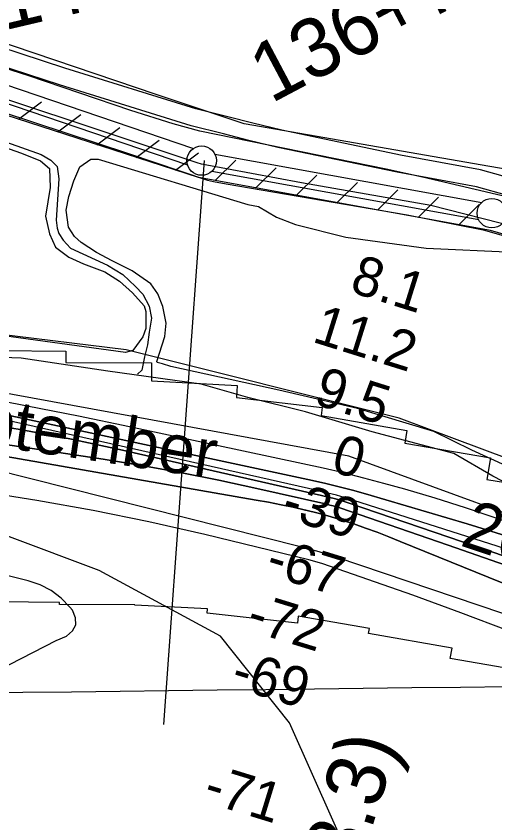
# Model space of a CAD drawing. Extents: x 3683402 to 3721514, y 487807 to 513565.
# Drawn here: x 3716057 to 3716869, y 505452 to 506822 of the extents above; entities that cross this region are included whole.
import ezdxf

# ---------------------------------------------------------------- set-up
doc = ezdxf.new("R2010")
doc.units = 0
for name, color, linetype in [('V-CHAN-NAID', 7, 'Continuous'), ('V-FLOD-BASE', 7, 'Continuous'), ('V-GRID-MAJR', 7, 'Continuous'), ('V-LEVE-TOET', 7, 'Continuous'), ('V-RIVR-EDGE', 7, 'Continuous'), ('V-RIVR-IDEN', 7, 'Continuous'), ('V-RIVR-RANG', 7, 'Continuous'), ('V-ROAD-CNTR', 7, 'Continuous'), ('V-RRAP-FSHR', 7, 'Continuous'), ('V-RRAP-RVMT', 7, 'Continuous'), ('V-SITE-VEGE', 7, 'Continuous'), ('V-SURV-IDEN', 7, 'Continuous'), ('V-SURV-LINE', 7, 'Continuous'), ('V-TOPO-DPTH', 7, 'Continuous'), ('V-TOPO-MAJR', 7, 'Continuous'), ('V-TOPO-MINR', 7, 'Continuous'), ('V-TOPO-SHOR', 7, 'Continuous'), ('V-TOPO-WATR', 7, 'Continuous')]:
    doc.layers.add(name, color=color, linetype=linetype)

msp = doc.modelspace()

# ---------------------------------------------------------------- linework, layer by layer
at = {"layer": 'V-FLOD-BASE'}
msp.add_lwpolyline([(3717903.6, 505927.1), (3717677.6, 506109.2), (3717492.2, 506251.8), (3717421.5, 506309.6), (3717411.5, 506318.3), (3717396.6, 506325.9), (3717213.2, 506379.9), (3716996.2, 506440.8), (3716760.5, 506500.4), (3716541.2, 506539.1), (3716371.6, 506570.5), (3716364.4, 506573.1), (3716338.8, 506581.5), (3716172.2, 506636.9), (3715962.1, 506706.7)], dxfattribs=at)
at = {"layer": 'V-GRID-MAJR'}
msp.add_spline([(3687515.9, 505342.9), (3692797.3, 505402.5), (3698078.7, 505462.8), (3703360, 505523.8), (3708641.3, 505585.7), (3713922.7, 505648.3), (3719204, 505711.6)], degree=3, dxfattribs=at)
at = {"layer": 'V-LEVE-TOET'}
for points in [[(3717800.3, 506084), (3717546.6, 506286.7), (3717448.5, 506356.1), (3717421, 506367), (3717377.5, 506384.3), (3717210.2, 506432.5), (3717141.5, 506453), (3717051.2, 506477.5), (3716746.6, 506548.5), (3716684.9, 506562.1), (3716368.7, 506626.7), (3716323.3, 506639.3), (3716251.6, 506661.6), (3716078.6, 506720.8), (3715898.2, 506778.4)], [(3715926.3, 506694.5), (3716247.5, 506588.8), (3716381.8, 506543.8), (3716391.9, 506541.2), (3716413.5, 506537.6), (3716720.4, 506484.6), (3716849.8, 506459.1), (3716945.4, 506432), (3717091.3, 506390.9), (3717145.7, 506375.7), (3717170.7, 506368.4), (3717194, 506360.6), (3717222.1, 506352.1), (3717261.6, 506342.6), (3717296.2, 506330.9), (3717329.1, 506321.1), (3717348.2, 506317), (3717367.9, 506311), (3717388.2, 506302.7), (3717405.4, 506292), (3717437.9, 506268.9), (3717593.8, 506150), (3717848.7, 505947.2)]]:
    msp.add_lwpolyline(points, dxfattribs=at)
at = {"layer": 'V-RIVR-EDGE'}
msp.add_lwpolyline([(3717751.8, 505689.3), (3717673.8, 505723.1), (3717554.5, 505773.8), (3717436.9, 505821.6), (3717341, 505871.6), (3717299.6, 505896.9), (3717197.7, 505931.4), (3717097.5, 505964.7), (3716996.7, 505985.3), (3716915.1, 506015.5), (3716866, 506040.9), (3716800, 506079.5), (3716661.4, 506116.4), (3716548.1, 506150.3), (3716450.3, 506174.6), (3716371.1, 506197), (3716212.6, 506219), (3716065.6, 506241.6), (3715985.2, 506244.2)], dxfattribs=at)
at = {"layer": 'V-RIVR-RANG'}
msp.add_line((3716375.8, 506576.9), (3716307.2, 505619.3), dxfattribs=at)
at = {"layer": 'V-ROAD-CNTR'}
for points in [[(3717925.3, 506004.7), (3717519.2, 506326), (3717476.4, 506362.2), (3717431.4, 506386.9), (3717393.4, 506402.6), (3717321.2, 506428.3), (3716845, 506561.4), (3716709.3, 506586.3), (3716507.7, 506628.3), (3716458.9, 506640.1), (3716416.2, 506651.2), (3716362, 506664.9), (3716139.7, 506733.9), (3715953, 506794.7)], [(3717906.6, 505981.3), (3717500.2, 506302.7), (3717459.3, 506337.3), (3717418.4, 506359.8), (3717382.7, 506374.6), (3717312.1, 506399.7), (3716838.2, 506532.2), (3716703.6, 506556.9), (3716501.1, 506599), (3716451.6, 506611), (3716408.7, 506622.2), (3716353.8, 506636), (3716130.6, 506705.3), (3715944.6, 506765.9)]]:
    msp.add_lwpolyline(points, dxfattribs=at)
at = {"layer": 'V-RRAP-FSHR'}
for p, q in [((3716060.9, 506646.9), (3716099.9, 506676.4)), ((3716127.5, 506625.4), (3716166.5, 506654.8)), ((3716194.1, 506603.8), (3716233.1, 506633.2)), ((3716260.7, 506582.3), (3716299.7, 506611.7)), ((3716327.3, 506560.7), (3716366.3, 506590.2)), ((3716394.8, 506542.9), (3716429.6, 506577.3)), ((3716463.7, 506530.4), (3716498.4, 506564.7)), ((3716532.6, 506517.9), (3716567.3, 506552.2)), ((3716601.5, 506505.3), (3716636.2, 506539.7)), ((3716670.3, 506492.8), (3716705, 506527.1)), ((3716739.2, 506480.3), (3716773.9, 506514.6)), ((3716808.1, 506467.7), (3716842.8, 506502.1))]:
    msp.add_line(p, q, dxfattribs=at)
for points in [[(3718307.8, 505510.4), (3717959.9, 505855.3), (3717389.7, 506304.2), (3716861.9, 506457.9), (3716366.2, 506548.1), (3715894.6, 506700.7), (3715226.3, 506602.4), (3714537.4, 506500.6), (3713996.7, 506306.5), (3713971.8, 506300), (3713943, 506299.5), (3713427.3, 506362.9), (3712804.3, 506121.4)], [(3717721.7, 506042.8), (3717389.7, 506304.2), (3716861.9, 506457.9), (3716366.2, 506548.1), (3715894.6, 506700.7), (3715226.3, 506602.4), (3714537.4, 506500.6), (3713996.7, 506306.5), (3713971.8, 506300), (3713943, 506299.5), (3713427.3, 506362.9), (3712804.3, 506121.4)], [(3719213.6, 504918.2), (3718818.1, 505120), (3718360.5, 505373.5), (3717921, 505627.3), (3717507.2, 505838.6), (3717176.4, 505964.1), (3716707.1, 506139.2), (3716243.6, 506255.4), (3715994, 506286.1), (3715992.3, 506286.4)]]:
    msp.add_lwpolyline(points, dxfattribs=at)
at = {"layer": 'V-RRAP-RVMT'}
for p, q in [((3715992.8, 506254.6), (3716141.4, 506253.1)), ((3716141.4, 506253.1), (3716141.2, 506234)), ((3716141.2, 506234), (3716286.6, 506233.4)), ((3716286.6, 506233.4), (3716286.4, 506202.6)), ((3716286.4, 506202.6), (3716432.2, 506195)), ((3716432.2, 506195), (3716431.1, 506174.3)), ((3716431.1, 506174.3), (3716576.1, 506157.8)), ((3716576.1, 506157.8), (3716574.5, 506143.9)), ((3716574.5, 506143.9), (3716720.3, 506118.7)), ((3716720.3, 506118.7), (3716716.5, 506097.3)), ((3716716.5, 506097.3), (3716862.3, 506072.3)), ((3716862.3, 506072.3), (3716855.9, 506035.5)), ((3716855.9, 506035.5), (3716998, 506011.1)), ((3716130.6, 505826.5), (3715983.1, 505828)), ((3716130.5, 505822.9), (3716130.6, 505826.5)), ((3716258.2, 505822.3), (3716130.5, 505822.9)), ((3716258.1, 505821.9), (3716258.2, 505822.3)), ((3716381.8, 505815.5), (3716258.1, 505821.9)), ((3716381, 505808.6), (3716381.8, 505815.5)), ((3716534.5, 505791.2), (3716381, 505808.6)), ((3716535.8, 505803.1), (3716534.5, 505791.2)), ((3716656.4, 505782.4), (3716535.8, 505803.1)), ((3716654.9, 505773.6), (3716656.4, 505782.4)), ((3716796.8, 505749.2), (3716654.9, 505773.6)), ((3716793.7, 505731.5), (3716796.8, 505749.2)), ((3716945.3, 505705.4), (3716793.7, 505731.5))]:
    msp.add_line(p, q, dxfattribs=at)
at = {"layer": 'V-SITE-VEGE'}
for p, q in [((3716165, 506566.4), (3716183.7, 506579.4)), ((3716183.7, 506579.4), (3716196.2, 506579.1)), ((3716196.2, 506579.1), (3716450.1, 506502.2)), ((3716154.7, 506542.5), (3716165, 506566.4)), ((3716146.3, 506515.7), (3716154.7, 506542.5)), ((3716141.9, 506492.6), (3716146.3, 506515.7)), ((3716450.1, 506502.2), (3716468.4, 506498.8)), ((3716468.4, 506498.8), (3716498.8, 506480.6)), ((3716146, 506463.6), (3716141.9, 506492.6)), ((3716498.8, 506480.6), (3716531.3, 506468.2)), ((3716531.3, 506468.2), (3716616.7, 506446.8)), ((3716156.2, 506447.9), (3716146, 506463.6)), ((3716167.5, 506437.9), (3716156.2, 506447.9)), ((3716616.7, 506446.8), (3716752.8, 506428.1)), ((3716193.1, 506420.8), (3716167.5, 506437.9)), ((3716752.8, 506428.1), (3716958.2, 506418.9)), ((3716219.8, 506406.6), (3716193.1, 506420.8)), ((3716254.1, 506389.4), (3716219.8, 506406.6)), ((3716285.4, 506367.3), (3716254.1, 506389.4)), ((3716297.6, 506350.6), (3716285.4, 506367.3)), ((3716305.7, 506329.2), (3716297.6, 506350.6)), ((3716311.7, 506301), (3716305.7, 506329.2)), ((3716309.2, 506277.9), (3716311.7, 506301)), ((3716295.6, 506235.8), (3716309.2, 506277.9)), ((3716296.5, 506233.8), (3716295.6, 506235.8)), ((3716305.2, 506231.7), (3716296.5, 506233.8)), ((3716319.5, 506227.4), (3716305.2, 506231.7)), ((3716502.9, 506187), (3716319.5, 506227.4)), ((3716636.3, 506155.6), (3716502.9, 506187)), ((3716765.7, 506116.6), (3716636.3, 506155.6)), ((3716830.5, 506085.1), (3716765.7, 506116.6)), ((3716888.7, 506058.5), (3716830.5, 506085.1))]:
    msp.add_line(p, q, dxfattribs=at)
for points in [[(3717092.3, 506526.5), (3716779.4, 506580.7), (3716443.8, 506639.1), (3716294.5, 506689), (3715915, 506817.6)], [(3715931.8, 506636.5), (3716065.8, 506589.6), (3716098.2, 506576.3), (3716113.4, 506563.3), (3716114.5, 506531.4), (3716106.5, 506482.4), (3716113.4, 506452.3), (3716123.5, 506429.8), (3716146.2, 506412.8), (3716171, 506401.6), (3716207.4, 506388.1), (3716232.1, 506372), (3716254.7, 506352.2), (3716274.5, 506330.4), (3716277.1, 506320.7), (3716277.3, 506291.7), (3716272.1, 506277.4), (3716255.2, 506254.6), (3716242.5, 506251.1), (3715936.6, 506292.7)]]:
    msp.add_lwpolyline(points, dxfattribs=at)
at = {"layer": 'V-SURV-LINE'}
for points in [[(3715930.1, 506742.8), (3716357.7, 506597.4)], [(3716348.1, 506569), (3715920.5, 506714.4)], [(3716394.1, 506588), (3716847.3, 506505.8)], [(3716842, 506476.3), (3716388.8, 506558.5)]]:
    msp.add_lwpolyline(points, dxfattribs=at)
for centre in [(3716371.8, 506576.8), (3716864.3, 506487.5)]:
    msp.add_circle(centre, 25, dxfattribs=at)
at = {"layer": 'V-TOPO-DPTH'}
for points in [[(3719143.1, 504877.2), (3719214.2, 504863.6), (3719088.4, 504933.8), (3718308.2, 505359.4), (3718295.2, 505366.4), (3718282.1, 505373.5), (3718269, 505380.5), (3718255.9, 505387.5), (3718026.5, 505508.8), (3717946.7, 505550), (3717866.4, 505590.2), (3717785.4, 505628.7), (3717703.8, 505666.2), (3717588.9, 505717.7), (3717564.3, 505728.4), (3717539.5, 505738.7), (3717514.6, 505748.5), (3717489.5, 505758), (3716621.5, 506075.2), (3715751, 506234.7)], [(3717915.6, 505513.5), (3717540.6, 505700.3), (3717532.2, 505704.3), (3717523.6, 505708.2), (3717515, 505711.9), (3717506.3, 505715.4), (3717249.8, 505814.6), (3717144, 505854.1), (3717037.6, 505891.7), (3716930.2, 505926.8), (3716822.3, 505960.1), (3716650, 506010.9), (3716627.7, 506017.2), (3716605.4, 506023.1), (3716582.8, 506028.6), (3716560.2, 506033.7), (3715841.7, 506187.8)], [(3715841.7, 506187.8), (3716560.2, 506033.7), (3716582.8, 506028.6), (3716605.4, 506023.1), (3716627.7, 506017.2), (3716650, 506010.9), (3716822.3, 505960.1), (3716930.2, 505926.8), (3717037.6, 505891.7), (3717144, 505854.1), (3717249.8, 505814.6), (3717506.3, 505715.4), (3717515, 505711.9), (3717523.6, 505708.2), (3717532.2, 505704.3), (3717540.6, 505700.3), (3717915.6, 505513.5)], [(3715731.6, 506128.4), (3716464.5, 506000.5), (3716485.5, 505996.6), (3716506.5, 505992.5), (3716527.4, 505988.1), (3716548.3, 505983.4), (3716548.8, 505983.3), (3716569.3, 505978.1), (3716589.7, 505972.6), (3716609.8, 505966.5), (3716629.9, 505959.9), (3716649.8, 505952.9), (3716669.6, 505945.7), (3716689.3, 505938.1), (3716709, 505930.3), (3717461.1, 505624.9), (3717469.1, 505621.6), (3717477, 505618.2), (3717484.8, 505614.7), (3717492.6, 505611.1), (3718168.6, 505288.9)], [(3718168.6, 505288.9), (3717492.6, 505611.1), (3717484.8, 505614.7), (3717477, 505618.2), (3717469.1, 505621.6), (3717461.1, 505624.9), (3716709, 505930.3), (3716689.3, 505938.1), (3716669.6, 505945.7), (3716649.8, 505952.9), (3716629.9, 505959.9), (3716609.8, 505966.5), (3716589.7, 505972.6), (3716569.3, 505978.1), (3716548.8, 505983.3), (3716548.3, 505983.4), (3716527.4, 505988.1), (3716506.5, 505992.5), (3716485.5, 505996.6), (3716464.5, 506000.5), (3715731.6, 506128.4)], [(3715744.9, 506139), (3716204.7, 506069.7), (3716270.3, 506059.1), (3716335.6, 506047.4), (3716400.8, 506034.4), (3716465.7, 506020.3), (3716584, 505993.3), (3716589.6, 505991.9), (3716595.2, 505990.4), (3716600.7, 505988.8), (3716606.2, 505987), (3716790.4, 505923.9), (3716887.7, 505889.6), (3716984.6, 505854.4), (3717080.9, 505817.5), (3717176.9, 505779.6), (3717443.9, 505671.5), (3717468.9, 505661.1), (3717493.7, 505650.5), (3717518.4, 505639.4), (3717542.9, 505628.1), (3717695, 505556.2), (3717785, 505513.2)], [(3717785, 505513.2), (3717695, 505556.2), (3717542.9, 505628.1), (3717518.4, 505639.4), (3717493.7, 505650.5), (3717468.9, 505661.1), (3717443.9, 505671.5), (3717176.9, 505779.6), (3717080.9, 505817.5), (3716984.6, 505854.4), (3716887.7, 505889.6), (3716790.4, 505923.9), (3716606.2, 505987), (3716600.7, 505988.8), (3716595.2, 505990.4), (3716589.6, 505991.9), (3716584, 505993.3), (3716465.7, 506020.3), (3716400.8, 506034.4), (3716335.6, 506047.4), (3716270.3, 506059.1), (3716204.7, 506069.7), (3715744.9, 506139)], [(3715978.5, 506133.7), (3716063.5, 506120.2), (3716148, 506104.1), (3716232.3, 506086.3), (3716575.3, 506008.4), (3716587.1, 506005.5), (3716598.9, 506002.4), (3716610.5, 505998.9), (3716622.1, 505995.1), (3717439.6, 505716.3), (3717452, 505711.9), (3717464.3, 505707.5), (3717476.6, 505702.8), (3717488.9, 505698), (3717494.9, 505695.6), (3717504.1, 505691.8), (3717513.1, 505688), (3717522.1, 505683.9), (3717531.1, 505679.8), (3717540, 505675.5), (3717548.8, 505671.2), (3717557.7, 505666.8), (3717566.5, 505662.3), (3718211, 505332.5)], [(3718211, 505332.5), (3717566.5, 505662.3), (3717557.7, 505666.8), (3717548.8, 505671.2), (3717540, 505675.5), (3717531.1, 505679.8), (3717522.1, 505683.9), (3717513.1, 505688), (3717504.1, 505691.8), (3717494.9, 505695.6), (3717488.9, 505698), (3717476.6, 505702.8), (3717464.3, 505707.5), (3717452, 505711.9), (3717439.6, 505716.3), (3716622.1, 505995.1), (3716610.5, 505998.9), (3716598.9, 506002.4), (3716587.1, 506005.5), (3716575.3, 506008.4), (3716232.3, 506086.3), (3716148, 506104.1), (3716063.5, 506120.2), (3715978.5, 506133.7)]]:
    msp.add_lwpolyline(points, dxfattribs=at)
at = {"layer": 'V-TOPO-MAJR'}
msp.add_lwpolyline([(3718146, 505244.2), (3717555.3, 505561.6), (3717541.2, 505569.1), (3717527.1, 505576.4), (3717512.8, 505583.6), (3717498.5, 505590.6), (3717471.3, 505603.9), (3717470.6, 505604.2), (3717469.9, 505604.6), (3717469.1, 505604.9), (3717468.4, 505605.2), (3717435.2, 505618.6), (3717417.8, 505625.5), (3717400.3, 505632.2), (3717382.7, 505638.5), (3717365, 505644.7), (3716600, 505903.5), (3716585.5, 505908.2), (3716571, 505912.6), (3716556.4, 505916.7), (3716541.8, 505920.6), (3715883.7, 506086.1)], dxfattribs=at)
at = {"layer": 'V-TOPO-MINR'}
for points in [[(3717915.6, 505513.5), (3717540.6, 505700.3), (3717532.2, 505704.3), (3717523.6, 505708.2), (3717515, 505711.9), (3717506.3, 505715.4), (3717249.8, 505814.6), (3717144, 505854.1), (3717037.6, 505891.7), (3716930.2, 505926.8), (3716822.3, 505960.1), (3716650, 506010.9), (3716627.7, 506017.2), (3716605.4, 506023.1), (3716582.8, 506028.6), (3716560.2, 506033.7), (3715841.7, 506187.8)], [(3718266.7, 505348.2), (3717554.7, 505704.8), (3717541.6, 505711.1), (3717528.3, 505717.2), (3717514.9, 505722.9), (3717501.4, 505728.3), (3716920.7, 505951.4), (3716870.2, 505970), (3716819.4, 505987.5), (3716768.1, 506003.6), (3716716.5, 506018.7), (3716681.2, 506028.5), (3716646.9, 506037.6), (3716612.6, 506046.4), (3716578.1, 506054.5), (3716543.5, 506062.2), (3716249.2, 506124.8), (3716162.6, 506142.8), (3716075.9, 506160.1), (3715989, 506176.6)], [(3718168.6, 505288.9), (3717492.6, 505611.1), (3717484.8, 505614.7), (3717477, 505618.2), (3717469.1, 505621.6), (3717461.1, 505624.9), (3716709, 505930.3), (3716689.3, 505938.1), (3716669.6, 505945.7), (3716649.8, 505952.9), (3716629.9, 505959.9), (3716609.8, 505966.5), (3716589.7, 505972.6), (3716569.3, 505978.1), (3716548.8, 505983.3), (3716548.3, 505983.4), (3716527.4, 505988.1), (3716506.5, 505992.5), (3716485.5, 505996.6), (3716464.5, 506000.5), (3715731.6, 506128.4)], [(3717785, 505513.2), (3717695, 505556.2), (3717542.9, 505628.1), (3717518.4, 505639.4), (3717493.7, 505650.5), (3717468.9, 505661.1), (3717443.9, 505671.5), (3717176.9, 505779.6), (3717080.9, 505817.5), (3716984.6, 505854.4), (3716887.7, 505889.6), (3716790.4, 505923.9), (3716606.2, 505987), (3716600.7, 505988.8), (3716595.2, 505990.4), (3716589.6, 505991.9), (3716584, 505993.3), (3716465.7, 506020.3), (3716400.8, 506034.4), (3716335.6, 506047.4), (3716270.3, 506059.1), (3716204.7, 506069.7), (3715744.9, 506139)], [(3718211, 505332.5), (3717566.5, 505662.3), (3717557.7, 505666.8), (3717548.8, 505671.2), (3717540, 505675.5), (3717531.1, 505679.8), (3717522.1, 505683.9), (3717513.1, 505688), (3717504.1, 505691.8), (3717494.9, 505695.6), (3717488.9, 505698), (3717476.6, 505702.8), (3717464.3, 505707.5), (3717452, 505711.9), (3717439.6, 505716.3), (3716622.1, 505995.1), (3716610.5, 505998.9), (3716598.9, 506002.4), (3716587.1, 506005.5), (3716575.3, 506008.4), (3716232.3, 506086.3), (3716148, 506104.1), (3716063.5, 506120.2), (3715978.5, 506133.7)], [(3717763.4, 505577.8), (3717702.4, 505608.4), (3717641.3, 505638.8), (3717526.5, 505695.7), (3717522.7, 505697.5), (3717519, 505699.2), (3717515.1, 505700.8), (3717511.3, 505702.4), (3717402.8, 505744.7), (3717344.6, 505766.8), (3717286, 505788.1), (3717227.1, 505808.4), (3717167.9, 505827.9), (3716630.3, 505999.7), (3716615.6, 506004.2), (3716600.8, 506008.5), (3716585.9, 506012.3), (3716570.9, 506015.9), (3716035, 506137.4)], [(3717742.6, 505371.1), (3717687.4, 505403.8), (3717461.5, 505526.2), (3717448.8, 505532.9), (3717436.1, 505539.4), (3717423.1, 505545.5), (3717410.1, 505551.5), (3717052.7, 505710.7), (3716973, 505745), (3716892.7, 505778.1), (3716811.6, 505809.1), (3716730, 505838.8), (3716577.7, 505892), (3716571.8, 505894), (3716565.8, 505895.8), (3716559.8, 505897.5), (3716553.8, 505899.1), (3716377.1, 505941.8), (3716282.4, 505963.2), (3716187.4, 505982.9), (3716091.9, 505999.9), (3715996, 506015.1)], [(3717641.8, 504323.8), (3717023.7, 504665.9), (3716897.5, 504845.9), (3716709.3, 505198.8), (3716521.1, 505622.2), (3716403.5, 505769.2), (3716197.7, 505881), (3715897.6, 505993.6)], [(3715655.9, 505520.6), (3716125.1, 505761.8), (3716142.2, 505769.2), (3716152.5, 505778.5), (3716158.3, 505788.7), (3716157.6, 505800.5), (3716152.6, 505813.3), (3716148.3, 505818.6), (3716133.1, 505833.8), (3716116.4, 505846.7), (3716097.6, 505856.2), (3716077.4, 505863.4), (3715738.1, 505947.6)]]:
    msp.add_lwpolyline(points, dxfattribs=at)
at = {"layer": 'V-TOPO-SHOR'}
msp.add_lwpolyline([(3715963.4, 506635.5), (3716099.5, 506587.2), (3716115.6, 506577.7), (3716126.3, 506566.6), (3716129.4, 506545.9), (3716124.6, 506475.8), (3716126.6, 506461.8), (3716129.4, 506453.3), (3716137, 506441.6), (3716149.4, 506428), (3716212.2, 506399.1), (3716237.8, 506383.3), (3716259.7, 506362.8), (3716272.1, 506349.8), (3716282.5, 506329.5), (3716286.8, 506309.5), (3716282.5, 506285.4), (3716279.6, 506264.2), (3716274.8, 506243.8), (3716270, 506220.9), (3716262.8, 506213.9)], dxfattribs=at)
at = {"layer": 'V-TOPO-WATR'}
msp.add_lwpolyline([(3719214.2, 504863.6), (3719088.4, 504933.8), (3718308.2, 505359.4), (3718295.2, 505366.4), (3718282.1, 505373.5), (3718269, 505380.5), (3718255.9, 505387.5), (3718026.5, 505508.8), (3717946.7, 505550), (3717866.4, 505590.2), (3717785.4, 505628.7), (3717703.8, 505666.2), (3717588.9, 505717.7), (3717564.3, 505728.4), (3717539.5, 505738.7), (3717514.6, 505748.5), (3717489.5, 505758), (3716621.5, 506075.2), (3715751, 506234.7)], dxfattribs=at)

# ---------------------------------------------------------------- texts
at = {"layer": 'V-CHAN-NAID'}
msp.add_text('ENGLISH TURN "80A" (78.3)', height=100, rotation=72.6067, dxfattribs=at).set_placement((3716182.2, 503915.2))
at = {"layer": 'V-RIVR-IDEN'}
for s, rotation, p in [('September', 351.5218, (3715854.5, 506116.7)), ('2012', 341.5651, (3716808.3, 505923.9))]:
    msp.add_text(s, height=83, rotation=rotation, dxfattribs=at).set_placement(p)
at = {"layer": 'V-RIVR-RANG'}
for s, rotation, p in [('8.1', 342.6283, (3716621, 506354.6)), ('11.2', 342.6283, (3716557.4, 506269.7)), ('9.5', 342.6283, (3716559.5, 506164.3)), ('0', 342.6283, (3716588.8, 506050.3)), ('-39', 342.6283, (3716503.8, 505972.2)), ('-67', 342.9101, (3716477.5, 505875.2)), ('-72', 342.9101, (3716444.8, 505780.6)), ('-69', 342.9101, (3716418.5, 505684.1)), ('-71', 342.9101, (3716371.8, 505489.2))]:
    msp.add_text(s, height=67, rotation=rotation, dxfattribs=at).set_placement(p)
at = {"layer": 'V-SURV-IDEN'}
for s, rotation, p in [('141+63.1', 13.2721, (3716035.7, 506797.5)), ('136+71.5', 27.9537, (3716489.4, 506673))]:
    msp.add_text(s, height=100, rotation=rotation, dxfattribs=at).set_placement(p)

doc.saveas('drawing.dxf')
